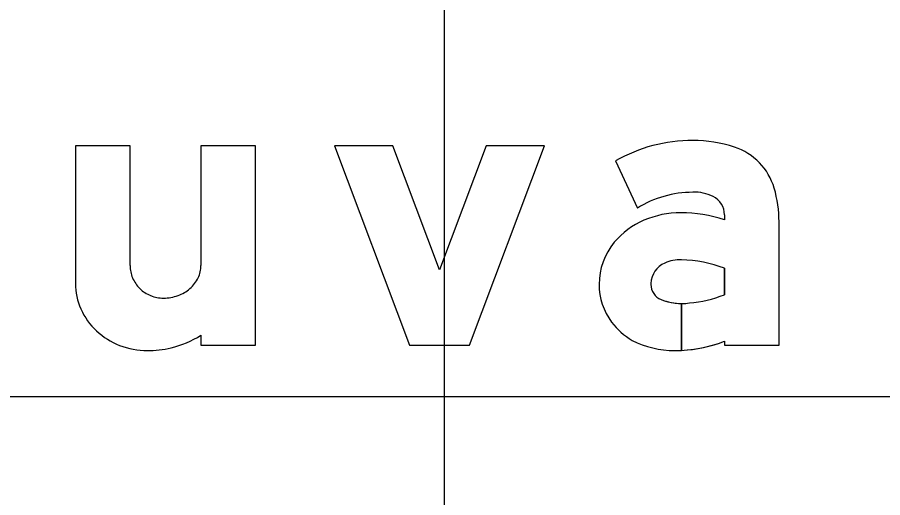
# Model space of a CAD drawing. Extents: x 2193008 to 2198143, y 1236112 to 1237864.
# Drawn here: x 2196726.971 to 2196730.485, y 1237168.635 to 1237170.584 of the extents above; entities that cross this region are included whole.
import ezdxf

# ---------------------------------------------------------------- set-up
doc = ezdxf.new("R2010")
doc.units = 0
for name, color, linetype in [('GSBWFILL', 7, 'Continuous'), ('GSCOLORFILL', 7, 'Continuous'), ('GSOUTLINE', 7, 'Continuous'), ('M-ROADS', 7, 'Continuous')]:
    doc.layers.add(name, color=color, linetype=linetype)

msp = doc.modelspace()

# ---------------------------------------------------------------- linework, layer by layer
at = {"layer": 'GSBWFILL'}
msp.add_line((2196727.4291, 1237169.5771), (2196727.4291, 1237170.0628), dxfattribs=at)
for points in [[(2196727.4291, 1237170.0628), (2196727.2076, 1237170.0628), (2196727.2076, 1237169.5043)], [(2196727.717, 1237169.2945), (2196727.717, 1237169.2545), (2196727.9384, 1237169.2545), (2196727.9384, 1237170.0628), (2196727.717, 1237170.0628), (2196727.717, 1237169.5771)], [(2196729.4001, 1237170.0017), (2196729.489, 1237169.8098)], [(2196729.8428, 1237169.7829), (2196729.8428, 1237169.7625)], [(2196729.8428, 1237169.27), (2196729.8428, 1237169.2545), (2196730.0643, 1237169.2545), (2196730.0643, 1237169.7541)], [(2196729.8428, 1237169.5664), (2196729.8428, 1237169.4589)], [(2196729.6685, 1237169.2331), (2196729.6685, 1237169.423)], [(2196729.6685, 1237169.423), (2196729.6685, 1237169.2331)]]:
    msp.add_lwpolyline(points, dxfattribs=at)
msp.add_lwpolyline([(2196728.4961, 1237170.0628), (2196728.2595, 1237170.0628), (2196728.564, 1237169.2545), (2196728.8076, 1237169.2545), (2196729.1121, 1237170.0628), (2196728.8754, 1237170.0628), (2196728.6858, 1237169.5593)], close=True, dxfattribs=at)
for centre, radius, start, end in [((2196727.5575, 1237169.5771), 0.1284, 180, 203.0928), ((2196727.6016, 1237169.5771), 0.1153, 334.5283, 0), ((2196727.5612, 1237169.5787), 0.1324, 203.0928, 225.8298), ((2196727.5839, 1237169.5856), 0.1349, 311.0076, 334.5283), ((2196727.4619, 1237169.5043), 0.2542, 180, 203.9317), ((2196727.5635, 1237169.5811), 0.1358, 225.8298, 248.0808), ((2196727.5725, 1237169.5987), 0.1524, 289.8074, 311.0076), ((2196727.565, 1237169.5849), 0.1399, 248.0808, 270), ((2196727.565, 1237169.6194), 0.1743, 270, 289.8074), ((2196727.4799, 1237169.5122), 0.2739, 203.9317, 226.975), ((2196727.4915, 1237169.5247), 0.2909, 226.975, 248.8636), ((2196727.5027, 1237169.6308), 0.3987, 283.4695, 302.4943), ((2196727.499, 1237169.5441), 0.3117, 248.8636, 270), ((2196727.499, 1237169.6753), 0.4429, 270, 282.6043)]:
    msp.add_arc(centre, radius, start, end, dxfattribs=at)
for centre, major_axis, start_param, end_param in [((2196729.7142, 1237169.4502), (0, 0.6347), 0, 0.517719), ((2196729.7142, 1237169.5429), (0, 0.542), 5.96613, 6.283185), ((2196729.8055, 1237169.8212), (0, 0.2491), 4.997165, 5.96613), ((2196729.7142, 1237169.4502), (0, 0.4243), 0, 0.559495), ((2196729.7221, 1237169.707), (0, 0.1678), 5.822746, 6.330435), ((2196729.5763, 1237169.7541), (0, 0.4879), 4.712389, 4.997165), ((2196729.7598, 1237169.7829), (0, 0.083), 4.712389, 5.822746), ((2196729.6652, 1237169.4117), (0, 0.3797), 0, 0.404512), ((2196729.6652, 1237169.2324), (0, 0.559), 5.959871, 6.283185), ((2196729.6392, 1237169.4682), (0, 0.3175), 0.399285, 0.87593), ((2196729.6002, 1237169.5008), (0, 0.2667), 0.87593, 1.570796), ((2196729.638, 1237169.501), (0, 0.0941), 0.408547, 1.530785), ((2196729.6642, 1237169.4405), (0, 0.1601), 6.259455, 6.691732), ((2196729.6526, 1237169.0564), (0, 0.5444), 5.926185, 6.254823), ((2196729.5884, 1237169.5008), (0, 0.2549), 1.570796, 2.21394), ((2196729.6441, 1237169.5008), (0, 0.1002), 1.530785, 1.570796), ((2196729.6103, 1237169.5008), (0, 0.0664), 1.570796, 2.757027), ((2196729.6555, 1237169.9351), (0, 0.5118), 3.228562, 3.516221), ((2196729.6685, 1237169.6445), (0, 0.2214), 2.757027, 3.141593), ((2196729.6685, 1237169.6445), (0, 0.2214), 3.141843, 3.28451), ((2196729.611, 1237169.5177), (0, 0.2832), 2.21394, 2.611125), ((2196729.64, 1237169.6133), (0, 0.381), 2.672443, 3.141593), ((2196729.64, 1237169.7975), (0, 0.5652), 3.192057, 3.508644), ((2196729.64, 1237169.7975), (0, 0.5652), 3.141593, 3.191959)]:
    msp.add_ellipse(centre, major_axis=major_axis, ratio=0.999994, start_param=start_param, end_param=end_param, dxfattribs=at)
at = {"layer": 'GSCOLORFILL'}
msp.add_line((2196727.4291, 1237169.5771), (2196727.4291, 1237170.0628), dxfattribs=at)
for points in [[(2196727.4291, 1237170.0628), (2196727.2076, 1237170.0628), (2196727.2076, 1237169.5043)], [(2196727.717, 1237169.2945), (2196727.717, 1237169.2545), (2196727.9384, 1237169.2545), (2196727.9384, 1237170.0628), (2196727.717, 1237170.0628), (2196727.717, 1237169.5771)], [(2196729.4001, 1237170.0017), (2196729.489, 1237169.8098)], [(2196729.8428, 1237169.7829), (2196729.8428, 1237169.7625)], [(2196729.8428, 1237169.27), (2196729.8428, 1237169.2545), (2196730.0643, 1237169.2545), (2196730.0643, 1237169.7541)], [(2196729.8428, 1237169.5664), (2196729.8428, 1237169.4589)], [(2196729.6685, 1237169.2331), (2196729.6685, 1237169.423)], [(2196729.6685, 1237169.423), (2196729.6685, 1237169.2331)]]:
    msp.add_lwpolyline(points, dxfattribs=at)
msp.add_lwpolyline([(2196728.4961, 1237170.0628), (2196728.2595, 1237170.0628), (2196728.564, 1237169.2545), (2196728.8076, 1237169.2545), (2196729.1121, 1237170.0628), (2196728.8754, 1237170.0628), (2196728.6858, 1237169.5593)], close=True, dxfattribs=at)
for centre, radius, start, end in [((2196727.5575, 1237169.5771), 0.1284, 180, 203.0928), ((2196727.6016, 1237169.5771), 0.1153, 334.5283, 0), ((2196727.5612, 1237169.5787), 0.1324, 203.0928, 225.8298), ((2196727.5839, 1237169.5856), 0.1349, 311.0076, 334.5283), ((2196727.4619, 1237169.5043), 0.2542, 180, 203.9317), ((2196727.5635, 1237169.5811), 0.1358, 225.8298, 248.0808), ((2196727.5725, 1237169.5987), 0.1524, 289.8074, 311.0076), ((2196727.565, 1237169.5849), 0.1399, 248.0808, 270), ((2196727.565, 1237169.6194), 0.1743, 270, 289.8074), ((2196727.4799, 1237169.5122), 0.2739, 203.9317, 226.975), ((2196727.4915, 1237169.5247), 0.2909, 226.975, 248.8636), ((2196727.5027, 1237169.6308), 0.3987, 283.4695, 302.4943), ((2196727.499, 1237169.5441), 0.3117, 248.8636, 270), ((2196727.499, 1237169.6753), 0.4429, 270, 282.6043)]:
    msp.add_arc(centre, radius, start, end, dxfattribs=at)
for centre, major_axis, start_param, end_param in [((2196729.7142, 1237169.4502), (0, 0.6347), 0, 0.517719), ((2196729.7142, 1237169.5429), (0, 0.542), 5.96613, 6.283185), ((2196729.8055, 1237169.8212), (0, 0.2491), 4.997165, 5.96613), ((2196729.7142, 1237169.4502), (0, 0.4243), 0, 0.559495), ((2196729.7221, 1237169.707), (0, 0.1678), 5.822746, 6.330435), ((2196729.5763, 1237169.7541), (0, 0.4879), 4.712389, 4.997165), ((2196729.7598, 1237169.7829), (0, 0.083), 4.712389, 5.822746), ((2196729.6652, 1237169.4117), (0, 0.3797), 0, 0.404512), ((2196729.6652, 1237169.2324), (0, 0.559), 5.959871, 6.283185), ((2196729.6392, 1237169.4682), (0, 0.3175), 0.399285, 0.87593), ((2196729.6002, 1237169.5008), (0, 0.2667), 0.87593, 1.570796), ((2196729.638, 1237169.501), (0, 0.0941), 0.408547, 1.530785), ((2196729.6642, 1237169.4405), (0, 0.1601), 6.259455, 6.691732), ((2196729.6526, 1237169.0564), (0, 0.5444), 5.926185, 6.254823), ((2196729.5884, 1237169.5008), (0, 0.2549), 1.570796, 2.21394), ((2196729.6441, 1237169.5008), (0, 0.1002), 1.530785, 1.570796), ((2196729.6103, 1237169.5008), (0, 0.0664), 1.570796, 2.757027), ((2196729.6555, 1237169.9351), (0, 0.5118), 3.228562, 3.516221), ((2196729.6685, 1237169.6445), (0, 0.2214), 2.757027, 3.141593), ((2196729.6685, 1237169.6445), (0, 0.2214), 3.141843, 3.28451), ((2196729.611, 1237169.5177), (0, 0.2832), 2.21394, 2.611125), ((2196729.64, 1237169.6133), (0, 0.381), 2.672443, 3.141593), ((2196729.64, 1237169.7975), (0, 0.5652), 3.192057, 3.508644), ((2196729.64, 1237169.7975), (0, 0.5652), 3.141593, 3.191959)]:
    msp.add_ellipse(centre, major_axis=major_axis, ratio=0.999994, start_param=start_param, end_param=end_param, dxfattribs=at)
at = {"layer": 'GSOUTLINE'}
msp.add_line((2196727.4291, 1237169.5771), (2196727.4291, 1237170.0628), dxfattribs=at)
for points in [[(2196727.4291, 1237170.0628), (2196727.2076, 1237170.0628), (2196727.2076, 1237169.5043)], [(2196727.717, 1237169.2945), (2196727.717, 1237169.2545), (2196727.9384, 1237169.2545), (2196727.9384, 1237170.0628), (2196727.717, 1237170.0628), (2196727.717, 1237169.5771)], [(2196729.4001, 1237170.0017), (2196729.489, 1237169.8098)], [(2196729.8428, 1237169.7829), (2196729.8428, 1237169.7625)], [(2196729.8428, 1237169.27), (2196729.8428, 1237169.2545), (2196730.0643, 1237169.2545), (2196730.0643, 1237169.7541)], [(2196729.8428, 1237169.4589), (2196729.8428, 1237169.5664)]]:
    msp.add_lwpolyline(points, dxfattribs=at)
msp.add_lwpolyline([(2196728.4961, 1237170.0628), (2196728.2595, 1237170.0628), (2196728.564, 1237169.2545), (2196728.8076, 1237169.2545), (2196729.1121, 1237170.0628), (2196728.8754, 1237170.0628), (2196728.6858, 1237169.5593)], close=True, dxfattribs=at)
for centre, radius, start, end in [((2196727.5575, 1237169.5771), 0.1284, 180, 203.0928), ((2196727.6016, 1237169.5771), 0.1153, 334.5283, 0), ((2196727.5612, 1237169.5787), 0.1324, 203.0928, 225.8298), ((2196727.5839, 1237169.5856), 0.1349, 311.0076, 334.5283), ((2196727.4619, 1237169.5043), 0.2542, 180, 203.9317), ((2196727.5635, 1237169.5811), 0.1358, 225.8298, 248.0808), ((2196727.5725, 1237169.5987), 0.1524, 289.8074, 311.0076), ((2196727.565, 1237169.5849), 0.1399, 248.0808, 270), ((2196727.565, 1237169.6194), 0.1743, 270, 289.8074), ((2196727.4799, 1237169.5122), 0.2739, 203.9317, 226.975), ((2196727.4915, 1237169.5247), 0.2909, 226.975, 248.8636), ((2196727.5027, 1237169.6308), 0.3987, 283.4695, 302.4943), ((2196727.499, 1237169.5441), 0.3117, 248.8636, 270), ((2196727.499, 1237169.6753), 0.4429, 270, 282.6043)]:
    msp.add_arc(centre, radius, start, end, dxfattribs=at)
for centre, major_axis, start_param, end_param in [((2196729.7142, 1237169.4502), (0, 0.6347), 6.283185, 6.800904), ((2196729.7142, 1237169.5429), (0, 0.542), 5.96613, 6.283185), ((2196729.8055, 1237169.8212), (0, 0.2491), 4.997165, 5.96613), ((2196729.7142, 1237169.4502), (0, 0.4243), 0, 0.559495), ((2196729.7221, 1237169.707), (0, 0.1678), 5.822746, 6.330435), ((2196729.5763, 1237169.7541), (0, 0.4879), 4.712389, 4.997165), ((2196729.7598, 1237169.7829), (0, 0.083), 4.712389, 5.822746), ((2196729.6652, 1237169.4117), (0, 0.3797), 0, 0.404512), ((2196729.6652, 1237169.2324), (0, 0.559), 5.959871, 6.283185), ((2196729.6392, 1237169.4682), (0, 0.3175), 0.399285, 0.87593), ((2196729.6002, 1237169.5008), (0, 0.2667), 0.87593, 1.570796), ((2196729.638, 1237169.501), (0, 0.0941), 0.408547, 1.530785), ((2196729.6642, 1237169.4405), (0, 0.1601), 6.25958, 6.691732), ((2196729.6526, 1237169.0564), (0, 0.5444), 5.926185, 6.254787), ((2196729.6678, 1237169.5922), (0, 0.0083), 6.254787, 6.25958), ((2196729.5884, 1237169.5008), (0, 0.2549), 1.570796, 2.21394), ((2196729.6441, 1237169.5008), (0, 0.1002), 1.530785, 1.570796), ((2196729.6103, 1237169.5008), (0, 0.0664), 1.570796, 2.757027), ((2196729.6555, 1237169.9351), (0, 0.5118), 3.228562, 3.516221), ((2196729.6685, 1237169.6445), (0, 0.2214), 2.757027, 3.28451), ((2196729.611, 1237169.5177), (0, 0.2832), 2.21394, 2.611125), ((2196729.64, 1237169.6133), (0, 0.381), 2.672443, 3.141593), ((2196729.64, 1237169.7975), (0, 0.5652), 3.141593, 3.508644)]:
    msp.add_ellipse(centre, major_axis=major_axis, ratio=0.999994, start_param=start_param, end_param=end_param, dxfattribs=at)
at = {"layer": 'M-ROADS'}
for p, q in [((2196728.7065, 1237153.0462), (2196728.7065, 1237223.0462)), ((2196614.7065, 1237169.0462), (2196874.7065, 1237169.0462))]:
    msp.add_line(p, q, dxfattribs=at)

doc.saveas('drawing.dxf')
